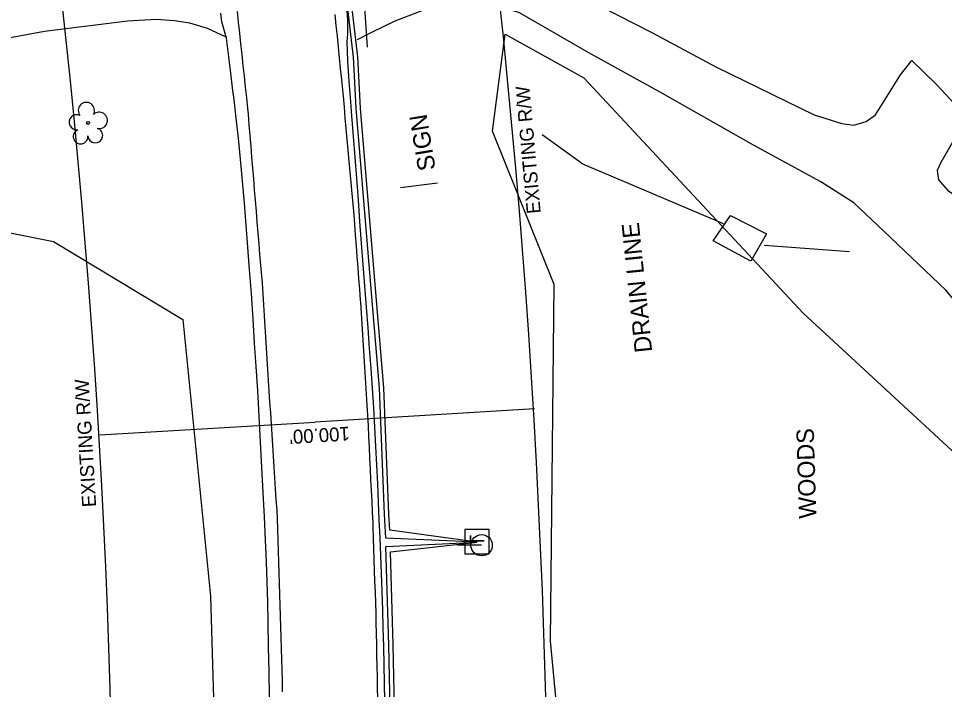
# Model space of a CAD drawing. Extents: x 472260 to 482161, y 489063 to 507124.
# Drawn here: x 474452.1 to 474664.8, y 504519.9 to 504674.2 of the extents above; entities that cross this region are included whole.
import ezdxf

# ---------------------------------------------------------------- set-up
doc = ezdxf.new("R2010")
doc.units = 0
for name, color, linetype in [('Exist Structure Minor Drop Inlet Cogo Elevation', 7, 'Continuous'), ('Exist Structure Minor Pipes CMP 15 Inch Cogo Comment', 7, 'Continuous'), ('Exist Structure Minor Pipes CMP 15 Inch Cogo Point CELL', 7, 'Continuous'), ('Exist Utilities Water Meter CELL', 7, 'Continuous'), ('Old_Level_51', 7, 'Continuous'), ('Prop Drainage Structure Catch Basin Convert From Junction Box Label', 7, 'Continuous'), ('Prop Drainage Structure Drop Inlet Grate 2 Narrow Slots and Sag Grates 840 24 CELL', 7, 'Continuous'), ('Prop Drainage Structure Drop Inlet Grate 2 Wide Slots and Flat Grates 840 20 Label', 7, 'Continuous'), ('Prop Drainage Structure Pipe Plug CELL', 7, 'Continuous'), ('Prop Drainage Structure Pipe RCP 18in Class III', 7, 'Continuous'), ('Prop Drainage Structure Pipe RCP 30in Class III', 7, 'Continuous'), ('Prop Drainage Structure Pipe RCP 66in Class III', 7, 'Continuous'), ('Prop Drainage Structure Pipe RCP 66in Class IV', 7, 'Continuous'), ('Prop Drainage Structure Pipe Stub Out CELL', 7, 'Continuous'), ('Prop Erosion Rip Rap Class B', 7, 'Continuous'), ('Prop Erosion Rip Rap Pad at Outlet Label', 7, 'Continuous'), ('Prop NEU Channel Block Detail Label', 7, 'Continuous'), ('Prop SS Cut Line', 7, 'Continuous')]:
    doc.layers.add(name, color=color, linetype=linetype)

msp = doc.modelspace()

# ---------------------------------------------------------------- linework, layer by layer
at = {"layer": 'Exist Structure Minor Drop Inlet Cogo Elevation'}
for radius in [2037.17, 1937.17]:
    msp.add_arc((472536.78, 504463.34), radius, 356.69911, 14.39186, dxfattribs=at)
at = {"layer": 'Exist Structure Minor Pipes CMP 15 Inch Cogo Comment'}
for p in [(474570.56, 504584.4), (474470.73, 504578.47)]:
    msp.add_line(p, (474520.17, 504581.4), dxfattribs=at)
at = {"layer": 'Exist Utilities Water Meter CELL'}
msp.add_line((474623.42, 504622.05), (474642.97, 504620.61), dxfattribs=at)
msp.add_lwpolyline([(474614.03, 504627), (474595.25, 504634.91), (474581.67, 504640.7), (474572.32, 504647.47)], dxfattribs=at)
at = {"layer": 'Old_Level_51'}
msp.add_lwpolyline([(474620.29, 504618.4), (474611.61, 504623.1), (474615.64, 504628.92), (474623.9, 504624.7), (474620.29, 504618.4)], dxfattribs=at)
at = {"layer": 'Prop Drainage Structure Catch Basin Convert From Junction Box Label'}
for p, q in [((474529.04, 504665.28), (474525.07, 504698.33)), ((474530.03, 504665.4), (474526.07, 504698.47)), ((474557.39, 504553.79), (474536.47, 504554.71)), ((474557.39, 504553.79), (474537.38, 504556.49)), ((474536.42, 504552.74), (474557.39, 504553.79)), ((474537.53, 504551.51), (474557.39, 504553.79))]:
    msp.add_line(p, q, dxfattribs=at)
for points in [[(474536.47, 504554.71), (474536.11, 504560.22), (474534.96, 504589.16), (474532.65, 504616.64), (474529.62, 504653.54), (474529.04, 504665.28)], [(474537.38, 504556.49), (474537.11, 504560.26), (474535.96, 504589.22), (474533.65, 504616.73), (474530.61, 504653.61), (474530.03, 504665.4)], [(474532.62, 504322.05), (474533.96, 504340.11), (474535.39, 504363.87), (474536.61, 504386.28), (474537.48, 504411.37), (474538.37, 504442.86), (474538.42, 504471.92), (474537.71, 504501.04), (474537.14, 504530.1), (474536.42, 504552.74)], [(474533.62, 504321.97), (474534.95, 504340.05), (474536.39, 504363.81), (474537.61, 504386.24), (474538.48, 504411.34), (474539.37, 504442.85), (474539.42, 504471.93), (474538.71, 504501.07), (474538.14, 504530.13), (474537.53, 504551.51)]]:
    msp.add_lwpolyline(points, dxfattribs=at)
at = {"layer": 'Prop Drainage Structure Drop Inlet Grate 2 Narrow Slots and Sag Grates 840 24 CELL'}
for points in [[(474502.29, 504675.81), (474502.55, 504673.33), (474502.82, 504670.84), (474503.08, 504668.36), (474503.34, 504665.88), (474503.61, 504663.4), (474503.87, 504660.92), (474504.13, 504658.44), (474504.4, 504655.96), (474504.66, 504653.48), (474504.79, 504652.22), (474505, 504649.74), (474505.2, 504647.25), (474505.41, 504644.77), (474505.61, 504642.28), (474505.81, 504639.8), (474506.02, 504637.31), (474506.22, 504634.83), (474506.43, 504632.34), (474506.63, 504629.86), (474506.83, 504627.37), (474507.04, 504624.89), (474507.24, 504622.4), (474507.45, 504619.92), (474507.65, 504617.43), (474507.85, 504614.95), (474507.99, 504613.33), (474508.15, 504610.84), (474508.31, 504608.35), (474508.47, 504605.87), (474508.63, 504603.38), (474508.79, 504600.89), (474508.95, 504598.41), (474509.11, 504595.92), (474509.27, 504593.43), (474509.43, 504590.95), (474509.59, 504588.46), (474509.75, 504585.97), (474509.91, 504583.49), (474510.08, 504581), (474510.24, 504578.51), (474510.4, 504576.03), (474510.56, 504573.54), (474510.72, 504571.05), (474510.88, 504568.57), (474511.04, 504566.08), (474511.2, 504563.59), (474511.36, 504561.11), (474511.49, 504559.18), (474511.56, 504556.69), (474511.63, 504554.19), (474511.71, 504551.7), (474511.78, 504549.21), (474511.85, 504546.72), (474511.93, 504544.23), (474512, 504541.74), (474512.07, 504539.25), (474512.15, 504536.76), (474512.22, 504534.27), (474512.29, 504531.78), (474512.37, 504529.29), (474512.44, 504526.8), (474512.52, 504524.31), (474512.59, 504521.82), (474512.66, 504519.33)], [(474534.62, 504517.81), (474534.56, 504520.3), (474534.51, 504522.79), (474534.46, 504525.28), (474534.4, 504527.77), (474534.35, 504530.27), (474534.3, 504532.76), (474534.25, 504535.25), (474534.2, 504537.29), (474534.12, 504539.78), (474534.04, 504542.27), (474533.95, 504544.76), (474533.87, 504547.26), (474533.79, 504549.75), (474533.7, 504552.24), (474533.62, 504554.73), (474533.54, 504557.22), (474533.51, 504558.14), (474533.39, 504560.63), (474533.27, 504563.12), (474533.15, 504565.61), (474533.03, 504568.1), (474532.91, 504570.59), (474532.79, 504573.08), (474532.67, 504575.57), (474532.55, 504578.06), (474532.43, 504580.55), (474532.31, 504583.03), (474532.26, 504584.07), (474532.1, 504586.55), (474531.94, 504589.04), (474531.78, 504591.53), (474531.62, 504594.02), (474531.47, 504596.5), (474531.31, 504598.99), (474531.15, 504601.48), (474530.99, 504603.97), (474530.83, 504606.45), (474530.67, 504608.94), (474530.64, 504609.45), (474530.44, 504611.93), (474530.25, 504614.42), (474530.06, 504616.9), (474529.87, 504619.39), (474529.68, 504621.88), (474529.48, 504624.36), (474529.29, 504626.85), (474529.13, 504629.01), (474528.9, 504631.49), (474528.68, 504633.97), (474528.46, 504636.46), (474528.24, 504638.94), (474528.02, 504641.42), (474527.8, 504643.91), (474527.57, 504646.39), (474527.35, 504648.87), (474527.13, 504651.36), (474526.91, 504653.84), (474526.69, 504656.32), (474526.56, 504657.71), (474526.31, 504660.19), (474526.06, 504662.67), (474525.81, 504665.15), (474525.56, 504667.64), (474525.31, 504670.12), (474525.06, 504672.6), (474524.81, 504675.08)]]:
    msp.add_lwpolyline(points, dxfattribs=at)
at = {"layer": 'Prop Drainage Structure Drop Inlet Grate 2 Wide Slots and Flat Grates 840 20 Label'}
msp.add_line((474468.03, 504650.17), (474468.03, 504650.17), dxfattribs=at)
msp.add_circle((474468.03, 504650.17), 0.326, dxfattribs=at)
for centre, radius, start, end in [((474467.64, 504653.05), 1.86, 330.1651, 219.7134), ((474470.57, 504650.76), 1.9, 257.1011, 134.1999), ((474465.42, 504650.33), 1.73, 62.6636, 279.3457), ((474466.32, 504647.05), 1.69, 111.5671, 6.231), ((474469.7, 504647.27), 1.7, 181.2822, 74.56)]:
    msp.add_arc(centre, radius, start, end, dxfattribs=at)
at = {"layer": 'Prop Drainage Structure Pipe Plug CELL'}
msp.add_line((474539.79, 504635.32), (474548.31, 504636.43), dxfattribs=at)
at = {"layer": 'Prop Drainage Structure Pipe RCP 18in Class III'}
for points in [[(474582.09, 504678.93), (474597.53, 504671.01), (474612.23, 504663.06), (474634.87, 504652.02), (474641.21, 504650.07), (474643.94, 504649.68), (474646.8, 504650.49), (474648.91, 504652.01), (474654.65, 504661.26), (474657.25, 504664.52), (474662.99, 504658.97), (474669.81, 504651.58), (474667.18, 504646.69), (474663.91, 504641.11), (474663.12, 504639.24), (474663.4, 504637.08), (474665.56, 504634.67), (474673.53, 504629.43), (474678.9, 504625.7), (474683.56, 504621.39), (474689.23, 504614.61), (474688.63, 504611.11)], [(474670.67, 504605.14), (474665.07, 504611.7), (474650.85, 504625.32), (474643.96, 504631.82), (474636.36, 504636.65), (474620.88, 504645.07), (474600.03, 504656.97), (474583.05, 504666.28), (474567.16, 504675.5), (474562.66, 504676.93), (474559.69, 504677.33), (474555.3, 504677.74), (474551.58, 504677.38), (474546.43, 504676.55), (474544.09, 504675.75), (474538.5, 504673.59), (474533.11, 504671.01), (474529.82, 504669.3)], [(474499.79, 504669.9), (474495.5, 504671.88), (474491.44, 504673.13), (474487.91, 504673.69), (474483.7, 504673.96), (474477.06, 504673.56), (474458.05, 504671.24), (474445.51, 504668.93), (474430.16, 504665.31), (474413.14, 504660.05), (474403.69, 504655.94), (474396.66, 504651.82), (474391.06, 504646.58), (474387.98, 504642.25), (474384.92, 504636.03), (474380.68, 504628.81), (474376.15, 504619.77), (474368.33, 504603.4), (474361.1, 504587.83), (474356.14, 504572.6), (474351.13, 504555.87), (474346.21, 504536.46), (474343.81, 504517.37)]]:
    msp.add_lwpolyline(points, dxfattribs=at)
at = {"layer": 'Prop Drainage Structure Pipe RCP 66in Class IV'}
msp.add_line((474532.2, 504667.6), (474530.21, 504699.11), dxfattribs=at)
at = {"layer": 'Prop Drainage Structure Pipe Stub Out CELL'}
for points in [[(474527.26, 504679.26), (474527.61, 504673.83), (474527.64, 504670.69), (474527.49, 504668.84), (474527.61, 504664.49), (474527.94, 504659.68), (474528.22, 504656.13), (474528.57, 504651.81), (474528.96, 504647.07), (474529.33, 504642.27), (474529.69, 504637.4), (474530.05, 504632.46), (474530.4, 504627.49), (474530.77, 504622.54), (474531.15, 504617.6), (474531.53, 504612.69), (474531.91, 504607.82), (474532.28, 504603.03), (474532.63, 504598.33), (474532.97, 504593.71), (474533.28, 504589.16), (474533.57, 504584.66), (474533.84, 504580.2), (474534.08, 504575.79), (474534.3, 504571.44), (474534.5, 504567.18), (474534.69, 504563), (474534.86, 504558.9), (474535.03, 504554.83), (474535.19, 504550.72), (474535.34, 504546.59), (474535.5, 504542.41), (474535.64, 504538.21), (474535.76, 504534), (474535.87, 504529.78), (474535.95, 504525.54), (474536.02, 504521.31), (474536.11, 504517.09)], [(474509.72, 504518.12), (474509.61, 504524), (474509.51, 504529.66), (474509.43, 504535.1), (474509.33, 504540.04), (474509.19, 504544.53), (474509.01, 504549.23), (474508.79, 504554.25), (474508.54, 504559.58), (474508.25, 504565.19), (474507.95, 504570.95), (474507.64, 504576.82), (474507.33, 504582.71), (474507.01, 504588.54), (474506.67, 504594.15), (474506.3, 504599.55), (474505.93, 504605.16), (474505.54, 504610.97), (474505.15, 504616.45), (474504.74, 504621.57), (474504.34, 504626.63), (474503.95, 504631.69), (474503.52, 504636.77), (474503.06, 504641.84), (474502.58, 504646.69), (474502.08, 504651.27), (474501.56, 504655.59), (474501.3, 504657.65), (474500.8, 504661.61), (474500.37, 504665.37), (474499.83, 504669.71), (474498.78, 504673.41), (474498.54, 504675.41)]]:
    msp.add_lwpolyline(points, dxfattribs=at)
at = {"layer": 'Prop Erosion Rip Rap Class B'}
msp.add_line((474557.39, 504553.79), (474557.39, 504553.79), dxfattribs=at)
msp.add_lwpolyline([(474560.21, 504551.06), (474560.21, 504556.66), (474554.62, 504556.66), (474554.62, 504551.06), (474560.21, 504551.06)], dxfattribs=at)
at = {"layer": 'Prop Erosion Rip Rap Pad at Outlet Label'}
for points in [[(474639.97, 504392.83), (474621.7, 504398.72), (474611.75, 504408.6), (474579.32, 504400.15), (474572.77, 504415.48), (474573.79, 504437.62), (474572.49, 504466.63), (474578.42, 504487.31), (474574.29, 504531.07), (474575.09, 504612.99), (474560.94, 504648.27), (474563.82, 504670.61), (474581.92, 504660.54), (474632.35, 504606.43), (474692.54, 504550.79), (474723.72, 504545), (474761.48, 504539.14)], [(474352.61, 504495.07), (474363.26, 504527.87), (474424.56, 504558.83), (474431.82, 504570.68), (474421.04, 504587.28), (474400.87, 504566.59), (474393.26, 504569.34), (474419.43, 504631.05), (474460.12, 504622.89), (474489.82, 504604.99), (474496.17, 504541.35), (474498.87, 504449.99)]]:
    msp.add_lwpolyline(points, dxfattribs=at)
at = {"layer": 'Prop NEU Channel Block Detail Label'}
for q in [(474552.83, 504553.07), (474558.45, 504553.07)]:
    msp.add_line((474558.45, 504553.07), q, dxfattribs=at)
msp.add_circle((474558.45, 504553.07), 2.45, dxfattribs=at)

# ---------------------------------------------------------------- texts
at = {"layer": 'Exist Structure Minor Pipes CMP 15 Inch Cogo Comment'}
msp.add_text("100.00'", height=3.2, rotation=183.4013, dxfattribs=at).set_placement((474528.06, 504580.35))
at = {"layer": 'Exist Structure Minor Pipes CMP 15 Inch Cogo Point CELL'}
for rotation, p in [(95.1115, (474572.04, 504629.43)), (93.3895, (474469.9, 504561.91))]:
    msp.add_text('EXISTING R/W', height=3.2, rotation=rotation, dxfattribs=at).set_placement(p)
at = {"layer": 'Prop Drainage Structure Pipe RCP 30in Class III'}
msp.add_text('SIGN', height=4, rotation=99.3939, dxfattribs=at).set_placement((474547.89, 504639.53))
at = {"layer": 'Prop Drainage Structure Pipe RCP 66in Class III'}
msp.add_text('WOODS', height=4, rotation=91.6928, dxfattribs=at).set_placement((474635.36, 504559.23))
at = {"layer": 'Prop Erosion Rip Rap Class B'}
msp.add_text('T', height=3.42, rotation=90, dxfattribs=at).set_placement((474559.1, 504552.66))
at = {"layer": 'Prop SS Cut Line'}
msp.add_text('DRAIN LINE', height=4, rotation=95.8782, dxfattribs=at).set_placement((474597.64, 504597.56))

doc.saveas('drawing.dxf')
